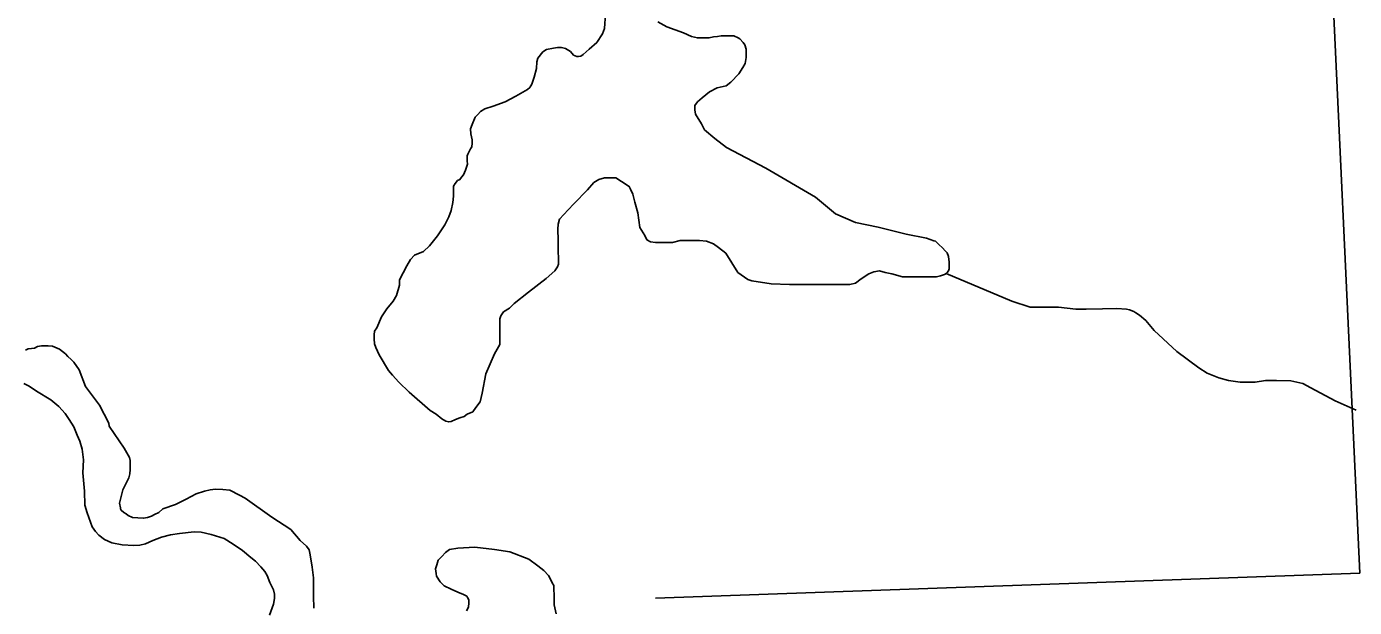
# Model space of a CAD drawing. Extents: x 1084508 to 1142749, y 1057638 to 1093403.
# Drawn here: x 1138370 to 1139286, y 1074684 to 1075084 of the extents above; entities that cross this region are included whole.
import ezdxf

# ---------------------------------------------------------------- set-up
doc = ezdxf.new("R2010")
doc.units = 0
for name, color, linetype in [('Level 35', 7, 'Continuous'), ('Level 5', 7, 'Continuous'), ('Level 9', 7, 'Continuous')]:
    doc.layers.add(name, color=color, linetype=linetype)

msp = doc.modelspace()

# ---------------------------------------------------------------- linework, layer by layer
at = {"layer": 'Level 35'}
for points in [[(1138769.45, 1075092.84), (1138768.76, 1075082.76), (1138767.37, 1075078.94), (1138763.55, 1075073.03)], [(1138880.1, 1074986.28), (1138853.06, 1075000.58), (1138844.89, 1075006.71), (1138837.75, 1075012.84), (1138835.71, 1075016.93), (1138831.59, 1075023.7), (1138831.24, 1075026.48), (1138831.24, 1075029.6), (1138832.97, 1075032.04), (1138836.1, 1075034.82), (1138841.3, 1075038.99), (1138846.51, 1075041.76), (1138852.76, 1075043.15), (1138855.88, 1075045.59), (1138861.44, 1075051.49), (1138864.21, 1075055.66), (1138865.95, 1075058.44), (1138866.64, 1075062.61), (1138866.64, 1075065.39), (1138866.64, 1075068.52), (1138865.6, 1075071.3), (1138864.56, 1075073.03), (1138862.13, 1075075.47), (1138861.09, 1075076.16), (1138857.97, 1075077.55), (1138856.23, 1075077.55), (1138853.11, 1075077.55), (1138849.29, 1075077.55), (1138846.86, 1075077.2), (1138844.08, 1075076.86), (1138840.96, 1075076.16), (1138837.14, 1075076.16), (1138832.97, 1075076.16), (1138828.81, 1075077.2), (1138823.25, 1075079.64), (1138811.8, 1075083.81), (1138805.55, 1075087.28)], [(1138763.55, 1075073.03), (1138758.34, 1075068.52), (1138754.18, 1075064.7), (1138752.44, 1075063.65), (1138750.71, 1075063.31), (1138749.67, 1075063.31), (1138747.58, 1075064.35), (1138745.5, 1075066.78), (1138742.03, 1075068.87), (1138739.25, 1075069.56), (1138736.48, 1075069.56), (1138733.7, 1075069.21), (1138728.84, 1075068.17), (1138726.31, 1075066.54), (1138722.86, 1075062.27), (1138722.21, 1075059.63), (1138722.04, 1075055.03), (1138720.23, 1075049.11), (1138718.75, 1075044.17), (1138717.28, 1075042.03), (1138715.8, 1075040.55), (1138707.58, 1075035.95), (1138700.35, 1075032.16), (1138691.97, 1075029.04), (1138686.38, 1075027.23), (1138683.42, 1075025.42), (1138681.45, 1075023.28), (1138679.64, 1075021.47), (1138677.5, 1075016.37), (1138676.52, 1075013.41), (1138676.68, 1075010.12), (1138677.18, 1075007.98), (1138677.5, 1075005.84), (1138677.5, 1075003.54), (1138677.34, 1075001.07), (1138676.52, 1074999.76), (1138675.2, 1074997.29), (1138674.55, 1074995.97), (1138674.05, 1074994.82), (1138674.05, 1074993.67), (1138674.22, 1074991.37), (1138674.38, 1074989.06)], [(1138674.38, 1074989.06), (1138673.09, 1074984.99), (1138671.5, 1074981.81), (1138670.31, 1074980.21), (1138669.12, 1074978.62), (1138667.53, 1074977.83), (1138665.94, 1074975.84), (1138664.75, 1074973.85), (1138664.75, 1074972.26), (1138664.75, 1074970.67), (1138664.75, 1074967.08), (1138664.35, 1074962.71), (1138663.16, 1074957.14), (1138661.57, 1074952.76), (1138658.78, 1074947.19), (1138653.62, 1074939.63), (1138648.05, 1074932.87), (1138644.08, 1074928.89), (1138637.72, 1074926.5), (1138634.93, 1074923.32), (1138632.55, 1074918.94), (1138627.38, 1074909.39), (1138627.38, 1074905.81), (1138625.39, 1074898.65), (1138623.01, 1074894.67), (1138618.64, 1074889.5), (1138615.06, 1074883.93), (1138611.88, 1074876.37), (1138610.3, 1074873.94), (1138610.05, 1074871.47), (1138610.05, 1074868.76), (1138610.3, 1074865.3), (1138611.04, 1074862.83), (1138613.51, 1074857.64), (1138619.92, 1074846.78), (1138622.63, 1074843.57), (1138627.07, 1074838.88), (1138634.23, 1074831.96), (1138648.54, 1074819.37), (1138652.73, 1074816.65), (1138656.68, 1074813.44), (1138659.39, 1074811.96), (1138661.37, 1074811.47), (1138663.09, 1074811.71), (1138666.05, 1074813.2), (1138669.01, 1074814.18), (1138671.97, 1074815.17), (1138674.19, 1074816.65), (1138678.14, 1074818.38)], [(1138678.14, 1074818.38), (1138680.11, 1074821.34), (1138683.08, 1074825.3), (1138684.56, 1074831.22), (1138687.02, 1074844.56), (1138692.94, 1074858.38), (1138696.64, 1074864.8), (1138696.64, 1074873.45), (1138696.64, 1074879.87), (1138696.64, 1074882.58), (1138697.38, 1074884.56), (1138699.11, 1074887.28), (1138703.3, 1074889.74), (1138706.51, 1074892.95), (1138716.38, 1074900.86), (1138728.71, 1074910.24), (1138734.64, 1074915.67), (1138736.36, 1074918.39), (1138737.1, 1074920.12), (1138737.1, 1074921.35), (1138737.1, 1074924.07), (1138736.86, 1074929.25), (1138736.86, 1074936.66), (1138736.61, 1074944.32), (1138736.86, 1074947.77), (1138737.84, 1074951.23), (1138743.76, 1074957.65), (1138747.71, 1074961.85), (1138757.08, 1074971.48), (1138761.53, 1074976.42), (1138764.86, 1074978.66), (1138768.77, 1074979.64), (1138771.71, 1074979.64), (1138776.6, 1074979.64), (1138780.52, 1074977.19), (1138785.9, 1074973.76), (1138786.88, 1074971.8), (1138788.34, 1074968.37), (1138789.81, 1074962.99), (1138791.77, 1074955.64), (1138793.24, 1074945.36), (1138796.66, 1074939.97), (1138798.13, 1074937.03), (1138800.58, 1074935.56), (1138804, 1074935.07), (1138808.9, 1074935.07), (1138815.75, 1074935.07), (1138821.13, 1074936.54), (1138823.09, 1074936.54), (1138827.98, 1074936.54)], [(1138827.98, 1074936.54), (1138834.34, 1074936.54), (1138839.23, 1074936.05), (1138844.12, 1074934.09), (1138847.55, 1074931.64), (1138852.44, 1074927.72), (1138860.76, 1074914.5), (1138867.61, 1074909.6), (1138870.55, 1074908.62), (1138883.76, 1074906.67), (1138896.48, 1074906.18), (1138904.8, 1074906.18), (1138915.07, 1074906.18), (1138922.9, 1074906.18), (1138928.28, 1074906.18), (1138938.07, 1074906.18), (1138941.98, 1074907.15), (1138945.9, 1074910.09), (1138951.28, 1074913.52), (1138954.71, 1074914.99), (1138958.62, 1074915.48), (1138962.53, 1074914.5), (1138966.94, 1074913.52), (1138974.28, 1074911.56), (1138981.62, 1074911.56), (1138988.96, 1074911.56), (1138991.89, 1074911.56), (1138997.76, 1074911.56), (1139000.7, 1074912.05), (1139003.42, 1074913.16), (1139004.61, 1074913.67), (1139005.29, 1074914.52), (1139006.14, 1074915.54), (1139006.48, 1074917.07), (1139006.65, 1074918.95), (1139006.65, 1074921.5), (1139006.14, 1074925.41), (1139005.12, 1074927.97), (1139003.76, 1074929.33), (1139001.89, 1074931.54), (1138999.51, 1074933.76), (1138997.13, 1074935.97), (1138996.11, 1074936.31), (1138990.83, 1074938.18), (1138976.89, 1074940.91), (1138957.5, 1074945.68), (1138942.02, 1074948.91), (1138928.07, 1074954.87), (1138914.29, 1074966.36), (1138880.1, 1074986.28)], [(1139004.61, 1074913.67), (1139049.81, 1074894.64), (1139062.55, 1074890.65), (1139070.87, 1074890.65), (1139081.96, 1074890.65), (1139094.05, 1074889.14), (1139101.11, 1074889.14), (1139112.45, 1074889.39), (1139122.28, 1074889.64), (1139128.83, 1074889.14), (1139130.85, 1074888.63), (1139133.87, 1074887.62), (1139135.38, 1074886.61), (1139137.9, 1074885.1), (1139142.19, 1074881.32), (1139147.98, 1074874.51), (1139163.61, 1074859.87), (1139178.73, 1074848.78), (1139184.53, 1074844.99), (1139192.59, 1074841.71), (1139199.14, 1074839.95), (1139207.21, 1074838.94), (1139217.54, 1074838.94), (1139224.85, 1074839.95), (1139232.41, 1074839.95), (1139242.24, 1074839.69), (1139250.56, 1074837.93), (1139256.1, 1074834.9), (1139272.73, 1074826.07), (1139287.35, 1074819.51)]]:
    msp.add_lwpolyline(points, dxfattribs=at)
at = {"layer": 'Level 5'}
for points in [[(1139266.17, 1075214.27), (1139289.78, 1074707.24)], [(1138803.92, 1074689.93), (1139289.78, 1074707.24)]]:
    msp.add_lwpolyline(points, dxfattribs=at)
at = {"layer": 'Level 9'}
for points in [[(1138517.04, 1074760.9), (1138510.34, 1074764.25), (1138505.6, 1074764.81), (1138500.57, 1074765.09), (1138496.94, 1074764.53), (1138493.04, 1074763.69), (1138487.17, 1074761.74), (1138480.2, 1074758.11), (1138472.94, 1074754.47), (1138464.29, 1074751.4), (1138461.5, 1074748.89), (1138458.42, 1074747.49), (1138456.47, 1074746.37), (1138453.68, 1074745.53), (1138450.89, 1074744.97), (1138446.98, 1074745.25), (1138443.35, 1074745.53), (1138440.28, 1074746.93), (1138438.89, 1074748.05), (1138437.21, 1074748.89), (1138435.54, 1074750.56), (1138434.98, 1074751.4), (1138434.98, 1074752.24), (1138434.42, 1074755.31), (1138436.65, 1074764.53), (1138440.84, 1074772.91), (1138441.4, 1074775.71), (1138441.68, 1074778.5), (1138441.68, 1074782.69), (1138441.68, 1074784.93), (1138441.12, 1074786.88), (1138437.49, 1074793.31), (1138427.16, 1074808.39), (1138426.88, 1074810.63), (1138420.46, 1074822.92), (1138410.97, 1074835.77), (1138406.51, 1074847.23), (1138402.88, 1074852.54), (1138400.93, 1074854.49), (1138398.69, 1074856.45), (1138397.02, 1074858.4), (1138392.83, 1074861.48), (1138388.09, 1074863.71), (1138385.02, 1074863.99), (1138383.06, 1074863.99), (1138380.55, 1074863.99), (1138377.76, 1074863.43), (1138375.81, 1074862.31), (1138373.57, 1074862.03), (1138371.34, 1074861.75), (1138369.39, 1074860.92)], [(1138368.25, 1074837.84), (1138371.91, 1074836.08), (1138377.19, 1074832.71), (1138387.01, 1074826.7), (1138392.43, 1074822.01), (1138396.82, 1074817.31), (1138399.6, 1074813.06), (1138402.83, 1074808.07), (1138405.03, 1074802.36), (1138407.08, 1074798.25), (1138408.54, 1074792.53), (1138409.57, 1074785.34), (1138409.13, 1074776.25), (1138410.3, 1074763.64), (1138410.45, 1074753.96), (1138412.06, 1074748.68), (1138414.4, 1074742.23), (1138415.43, 1074739), (1138417.77, 1074735.92), (1138419.97, 1074733.43), (1138423.93, 1074730.35), (1138429.05, 1074728), (1138436.23, 1074726.68), (1138444.14, 1074726.1), (1138448.39, 1074726.39)], [(1138568.4, 1074682.95), (1138568.12, 1074691.33), (1138568.12, 1074703.91), (1138567.28, 1074711.17), (1138565.89, 1074719.83), (1138565.05, 1074723.18), (1138563.37, 1074725.7), (1138558.91, 1074729.61), (1138552.49, 1074737.15), (1138539.37, 1074745.81), (1138520.95, 1074758.94), (1138517.04, 1074760.9)], [(1138448.39, 1074726.39), (1138452.35, 1074727.42), (1138457.33, 1074729.62), (1138463.19, 1074731.96), (1138469.49, 1074733.58), (1138475.64, 1074734.6), (1138485.9, 1074735.63), (1138490.73, 1074735.34), (1138497.62, 1074733.87), (1138506.56, 1074731.08), (1138512.71, 1074727.12), (1138519.16, 1074722.87), (1138524.87, 1074718.03), (1138528.24, 1074715.39), (1138531.9, 1074711.58), (1138534.54, 1074708.35), (1138536.15, 1074705.42), (1138538.06, 1074700.73), (1138540.62, 1074695.66), (1138541.16, 1074692.76), (1138541.16, 1074691.5), (1138541.16, 1074689.69), (1138540.44, 1074685.7), (1138537.72, 1074678.28)], [(1138735.55, 1074679.21), (1138734.19, 1074685.23), (1138734.19, 1074691.45), (1138734, 1074696.5), (1138734, 1074698.63), (1138732.84, 1074700.58), (1138731.67, 1074702.91), (1138730.31, 1074705.43), (1138727.01, 1074708.93), (1138722.94, 1074712.23), (1138716.73, 1074716.7), (1138703.54, 1074721.75), (1138692.95, 1074723.37), (1138679.46, 1074725.14), (1138667.73, 1074724.47), (1138661.98, 1074723.37), (1138659.1, 1074721.37), (1138656.67, 1074718.72), (1138654.23, 1074716.06), (1138653.13, 1074712.96), (1138652.24, 1074710.08), (1138652.68, 1074706.98), (1138652.9, 1074704.98), (1138655.56, 1074701.22), (1138658.21, 1074698.34), (1138663.08, 1074696.13), (1138667.73, 1074694.13), (1138671.71, 1074692.36), (1138673.92, 1074691.25), (1138674.37, 1074690.37), (1138675.25, 1074688.82), (1138675.25, 1074687.49), (1138675.25, 1074686.6), (1138675.03, 1074683.72), (1138673.7, 1074681.07)]]:
    msp.add_lwpolyline(points, dxfattribs=at)

doc.saveas('drawing.dxf')
